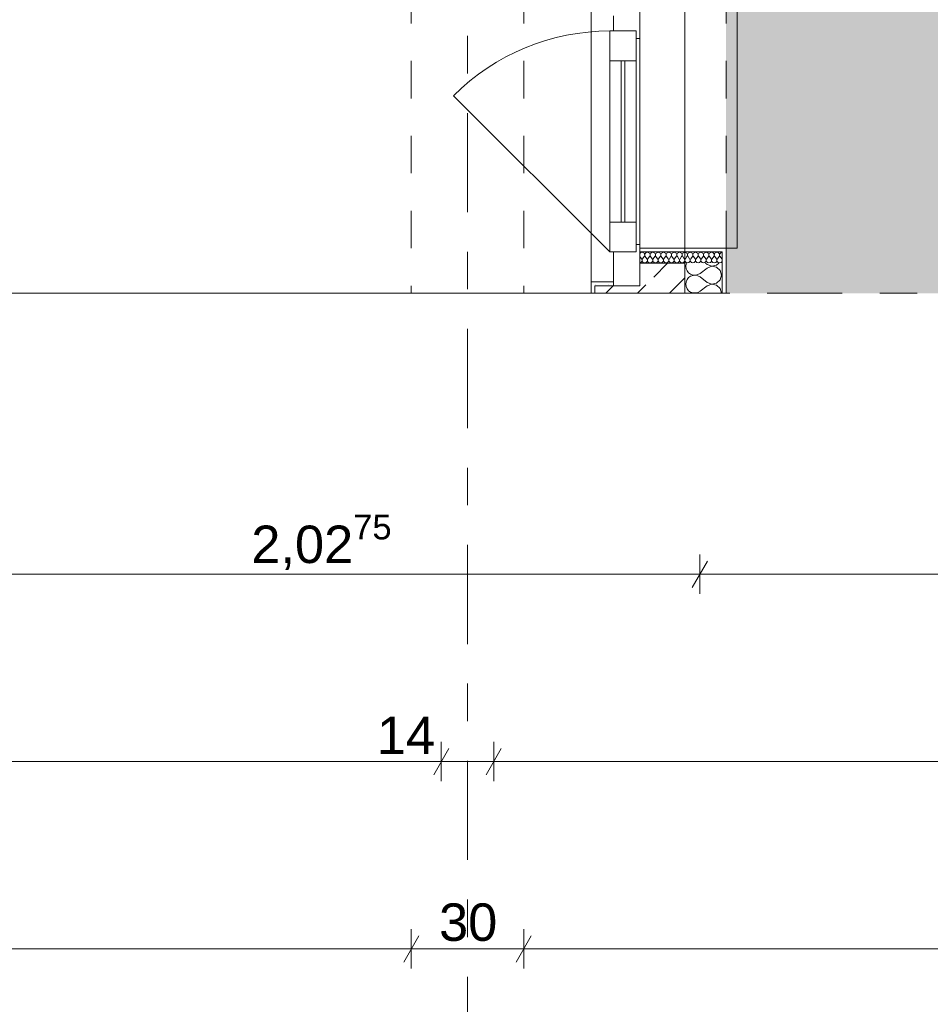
# Model space of a CAD drawing. Header units: metres. Extents: x -4 to 100, y -11 to 17.
# Tile 578 of 656: x 53.33 to 55.76, y -5.21 to -2.58. Entities that reach past the tile are written whole.
import ezdxf

# ---------------------------------------------------------------- set-up
doc = ezdxf.new("R2010")
doc.units = ezdxf.units.M
doc.header["$MEASUREMENT"] = 0
for name, pattern in [('+Baulinie', [0.37, 0.2, -0.05, 0.01, -0.05, 0.01, -0.05]), ('Strichlinie doppelt', [0.546806, 0.264583, -0.105833, 0.070556, -0.105833]), ('Strichlinie eng', [0.115, 0.075, -0.04]), ('Untersicht', [0.1, 0.075, -0.025])]:
    doc.linetypes.add(name, pattern=pattern)
for name, color, linetype in [('152 - Bemaßung_ Beschriftung.Ausbau', 7, 'Continuous'), ('301 - Elemente.Linie', 7, 'Continuous'), ('302 - Elemente.Schraffur', 7, 'Continuous'), ('451 - Universal.Achsen Raster', 7, 'Continuous'), ('603 - Struktur.Bodenplatte_ Decke Roh', 7, 'Continuous'), ('605 - Struktur.Wand Innen', 7, 'Continuous')]:
    doc.layers.add(name, color=color, linetype=linetype)
doc.styles.add('ERSTELLTER_STIL_2', font='txt')
doc.dimstyles.new('ERSTELLTER_STIL__5', dxfattribs={"dimtxt": 0.1, "dimasz": 0.0532, "dimexe": 0.18, "dimexo": 0.0625, "dimgap": 0, "dimtad": 1, "dimtih": 1, "dimtoh": 1, "dimzin": 0, "dimdsep": 46, "dimtxsty": 'ERSTELLTER_STIL_2', "dimblk": 'ARROWHEAD_2', "dimblk1": 'ARROWHEAD_2', "dimblk2": 'ARROWHEAD_2', "dimcen": 0.09, "dimse1": 1, "dimse2": 1, "dimclrd": 7, "dimclre": 7, "dimclrt": 7, "dimazin": 0, "dimtfac": 1, "dimtdec": 4, "dimtmove": 0, "dimatfit": 3, "dimfxl": 1, "dimtolj": 1, "dimtzin": 0, "dimarcsym": 0})
doc.dimstyles.new('ERSTELLTER_STIL__6', dxfattribs={"dimtxt": 0.1, "dimasz": 0.0532, "dimexe": 0.18, "dimexo": 0.0625, "dimgap": 0, "dimtad": 1, "dimtih": 1, "dimtoh": 1, "dimzin": 0, "dimdsep": 46, "dimtxsty": 'ERSTELLTER_STIL_2', "dimblk": 'ARROWHEAD_2', "dimblk1": 'ARROWHEAD_2', "dimblk2": 'ARROWHEAD_2', "dimcen": 0.09, "dimse1": 1, "dimse2": 1, "dimclrd": 7, "dimclre": 7, "dimclrt": 7, "dimazin": 0, "dimtfac": 1, "dimtdec": 4, "dimtmove": 2, "dimatfit": 3, "dimfxl": 1, "dimtolj": 1, "dimtzin": 0, "dimarcsym": 0})
pattern_1 = [(0, (0, 0), (0, 0.08660254), [0, -0.05]), (0, (0.025, 0.0433), (0, 0.08660254), [0, -0.05])]
pattern_2 = [(45, (0, 0), (-0.01767767, 0.01767767), [0, -0.025])]

# ---------------------------------------------------------------- blocks, each defined once
blk = doc.blocks.new('*X45')
at = {"layer": '605 - Struktur.Wand Innen', "color": 7, "linetype": 'Continuous', "lineweight": 5}
for p, q in [((55.1133, -3.2316), (55.1124, -3.2381)), ((55.114, -3.23), (55.1133, -3.2316)), ((55.1695, -3.2333), (55.1651, -3.23)), ((55.1944, -3.2356), (55.2006, -3.23)), ((55.1124, -3.2381), (55.1133, -3.2446)), ((55.1133, -3.2446), (55.1159, -3.2506)), ((55.1159, -3.2506), (55.1201, -3.2557)), ((55.1201, -3.2557), (55.1255, -3.2594)), ((55.1447, -3.2603), (55.1505, -3.2571)), ((55.1695, -3.2429), (55.1505, -3.2571)), ((55.1695, -3.2333), (55.1817, -3.238)), ((55.1817, -3.2382), (55.1695, -3.2429)), ((55.1817, -3.238), (55.1944, -3.2356)), ((55.1944, -3.2406), (55.1817, -3.2382)), ((55.2041, -3.2494), (55.1944, -3.2406)), ((55.2076, -3.2619), (55.2041, -3.2494)), ((55.1133, -3.2792), (55.1124, -3.2857)), ((55.1159, -3.2732), (55.1133, -3.2792)), ((55.1201, -3.2681), (55.1159, -3.2732)), ((55.1255, -3.2644), (55.1201, -3.2681)), ((55.1255, -3.2594), (55.1318, -3.2615)), ((55.1318, -3.2623), (55.1255, -3.2644)), ((55.1318, -3.2615), (55.1383, -3.2618)), ((55.1383, -3.262), (55.1318, -3.2623)), ((55.1383, -3.2618), (55.1447, -3.2603)), ((55.1447, -3.2635), (55.1383, -3.262)), ((55.1505, -3.2667), (55.1447, -3.2635)), ((55.1695, -3.281), (55.1505, -3.2667)), ((55.1695, -3.281), (55.1817, -3.2856)), ((55.1817, -3.2856), (55.1944, -3.2832)), ((55.1944, -3.2832), (55.2041, -3.2744)), ((55.2041, -3.2744), (55.2076, -3.2619)), ((55.1124, -3.2857), (55.1133, -3.2922)), ((55.1133, -3.2922), (55.1159, -3.2982)), ((55.1159, -3.2982), (55.1201, -3.3033)), ((55.1201, -3.3033), (55.1255, -3.307)), ((55.1255, -3.307), (55.1318, -3.3091)), ((55.1318, -3.3099), (55.1316, -3.31)), ((55.1318, -3.3091), (55.1383, -3.3094)), ((55.1383, -3.3096), (55.1318, -3.3099)), ((55.1383, -3.3094), (55.1447, -3.3079)), ((55.14, -3.31), (55.1383, -3.3096)), ((55.1447, -3.3079), (55.1505, -3.3048)), ((55.1695, -3.2905), (55.1505, -3.3048)), ((55.1817, -3.2858), (55.1695, -3.2905)), ((55.1944, -3.2882), (55.1817, -3.2858)), ((55.2041, -3.297), (55.1944, -3.2882)), ((55.2076, -3.3095), (55.2041, -3.297)), ((55.2075, -3.31), (55.2076, -3.3095))]:
    blk.add_line(p, q, dxfattribs=at)
blk = doc.blocks.new('*X46')
at = {"layer": '605 - Struktur.Wand Innen', "color": 7, "linetype": 'Continuous', "lineweight": 5}
for p, q in [((54.9904, -3.203), (54.99, -3.2037)), ((54.9919, -3.2018), (54.9904, -3.203)), ((54.9938, -3.201), (54.9919, -3.2018)), ((54.9957, -3.2007), (54.9938, -3.201)), ((54.9977, -3.201), (54.9957, -3.2007)), ((54.9995, -3.2018), (54.9977, -3.201)), ((55.001, -3.203), (54.9995, -3.2018)), ((55.0021, -3.2047), (55.001, -3.203)), ((55.0027, -3.2065), (55.0021, -3.2047)), ((55.0036, -3.2047), (55.003, -3.2065)), ((55.0047, -3.203), (55.0036, -3.2047)), ((55.0062, -3.2018), (55.0047, -3.203)), ((55.008, -3.201), (55.0062, -3.2018)), ((55.01, -3.2007), (55.008, -3.201)), ((55.0119, -3.201), (55.01, -3.2007)), ((55.0137, -3.2018), (55.0119, -3.201)), ((55.0153, -3.203), (55.0137, -3.2018)), ((55.0164, -3.2047), (55.0153, -3.203)), ((55.017, -3.2065), (55.0164, -3.2047)), ((55.0179, -3.2047), (55.0173, -3.2065)), ((55.019, -3.203), (55.0179, -3.2047)), ((55.0205, -3.2018), (55.019, -3.203)), ((55.0223, -3.201), (55.0205, -3.2018)), ((55.0243, -3.2007), (55.0223, -3.201)), ((55.0262, -3.201), (55.0243, -3.2007)), ((55.028, -3.2018), (55.0262, -3.201)), ((55.0295, -3.203), (55.028, -3.2018)), ((55.0307, -3.2047), (55.0295, -3.203)), ((55.0313, -3.2065), (55.0307, -3.2047)), ((55.0322, -3.2047), (55.0315, -3.2065)), ((55.0333, -3.203), (55.0322, -3.2047)), ((55.0348, -3.2018), (55.0333, -3.203)), ((55.0366, -3.201), (55.0348, -3.2018)), ((55.0386, -3.2007), (55.0366, -3.201)), ((55.0405, -3.201), (55.0386, -3.2007)), ((55.0423, -3.2018), (55.0405, -3.201)), ((55.0438, -3.203), (55.0423, -3.2018)), ((55.0449, -3.2047), (55.0438, -3.203)), ((55.0456, -3.2065), (55.0449, -3.2047)), ((55.0465, -3.2047), (55.0458, -3.2065)), ((55.0476, -3.203), (55.0465, -3.2047)), ((55.0491, -3.2018), (55.0476, -3.203)), ((55.0509, -3.201), (55.0491, -3.2018)), ((55.0528, -3.2007), (55.0509, -3.201)), ((55.0548, -3.201), (55.0528, -3.2007)), ((55.0566, -3.2018), (55.0548, -3.201)), ((55.0581, -3.203), (55.0566, -3.2018)), ((55.0592, -3.2047), (55.0581, -3.203)), ((55.0599, -3.2065), (55.0592, -3.2047)), ((55.0607, -3.2047), (55.0601, -3.2065)), ((55.0619, -3.203), (55.0607, -3.2047)), ((55.0634, -3.2018), (55.0619, -3.203)), ((55.0652, -3.201), (55.0634, -3.2018)), ((55.0671, -3.2007), (55.0652, -3.201)), ((55.0691, -3.201), (55.0671, -3.2007)), ((55.0709, -3.2018), (55.0691, -3.201)), ((55.0724, -3.203), (55.0709, -3.2018)), ((55.0735, -3.2047), (55.0724, -3.203)), ((55.0742, -3.2065), (55.0735, -3.2047)), ((55.075, -3.2047), (55.0744, -3.2065)), ((55.0761, -3.203), (55.075, -3.2047)), ((55.0777, -3.2018), (55.0761, -3.203)), ((55.0795, -3.201), (55.0777, -3.2018)), ((55.0814, -3.2007), (55.0795, -3.201)), ((55.0834, -3.201), (55.0814, -3.2007)), ((55.0852, -3.2018), (55.0834, -3.201)), ((55.0867, -3.203), (55.0852, -3.2018)), ((55.0878, -3.2047), (55.0867, -3.203)), ((55.0884, -3.2065), (55.0878, -3.2047)), ((55.0893, -3.2047), (55.0887, -3.2065)), ((55.0904, -3.203), (55.0893, -3.2047)), ((55.0919, -3.2018), (55.0904, -3.203)), ((55.0938, -3.201), (55.0919, -3.2018)), ((55.0957, -3.2007), (55.0938, -3.201)), ((55.0977, -3.201), (55.0957, -3.2007)), ((55.0995, -3.2018), (55.0977, -3.201)), ((55.101, -3.203), (55.0995, -3.2018)), ((55.1021, -3.2047), (55.101, -3.203)), ((55.1027, -3.2065), (55.1021, -3.2047)), ((55.1036, -3.2047), (55.103, -3.2065)), ((55.1047, -3.203), (55.1036, -3.2047)), ((55.1062, -3.2018), (55.1047, -3.203)), ((55.108, -3.201), (55.1062, -3.2018)), ((55.11, -3.2007), (55.108, -3.201)), ((55.1119, -3.201), (55.11, -3.2007)), ((55.1137, -3.2018), (55.1119, -3.201)), ((55.1153, -3.203), (55.1137, -3.2018)), ((55.1164, -3.2047), (55.1153, -3.203)), ((55.117, -3.2065), (55.1164, -3.2047)), ((55.1179, -3.2047), (55.1173, -3.2065)), ((55.119, -3.203), (55.1179, -3.2047)), ((55.1205, -3.2018), (55.119, -3.203)), ((55.1223, -3.201), (55.1205, -3.2018)), ((55.1243, -3.2007), (55.1223, -3.201)), ((55.1262, -3.201), (55.1243, -3.2007)), ((55.128, -3.2018), (55.1262, -3.201)), ((55.1295, -3.203), (55.128, -3.2018)), ((55.1307, -3.2047), (55.1295, -3.203)), ((55.1313, -3.2065), (55.1307, -3.2047)), ((55.1322, -3.2047), (55.1315, -3.2065)), ((55.1333, -3.203), (55.1322, -3.2047)), ((55.1348, -3.2018), (55.1333, -3.203)), ((55.1366, -3.201), (55.1348, -3.2018)), ((55.1386, -3.2007), (55.1366, -3.201)), ((55.1405, -3.201), (55.1386, -3.2007)), ((55.1423, -3.2018), (55.1405, -3.201)), ((55.1438, -3.203), (55.1423, -3.2018)), ((55.1449, -3.2047), (55.1438, -3.203)), ((55.1456, -3.2065), (55.1449, -3.2047)), ((55.1465, -3.2047), (55.1458, -3.2065)), ((55.1476, -3.203), (55.1465, -3.2047)), ((55.1491, -3.2018), (55.1476, -3.203)), ((55.1509, -3.201), (55.1491, -3.2018)), ((55.1528, -3.2007), (55.1509, -3.201)), ((55.1548, -3.201), (55.1528, -3.2007)), ((55.1566, -3.2018), (55.1548, -3.201)), ((55.1581, -3.203), (55.1566, -3.2018)), ((55.1592, -3.2047), (55.1581, -3.203)), ((55.1599, -3.2065), (55.1592, -3.2047)), ((55.1607, -3.2047), (55.1601, -3.2065)), ((55.1619, -3.203), (55.1607, -3.2047)), ((55.1634, -3.2018), (55.1619, -3.203)), ((55.1652, -3.201), (55.1634, -3.2018)), ((55.1671, -3.2007), (55.1652, -3.201)), ((55.1691, -3.201), (55.1671, -3.2007)), ((55.1709, -3.2018), (55.1691, -3.201)), ((55.1724, -3.203), (55.1709, -3.2018)), ((55.1735, -3.2047), (55.1724, -3.203)), ((55.1742, -3.2065), (55.1735, -3.2047)), ((55.175, -3.2047), (55.1744, -3.2065)), ((55.1761, -3.203), (55.175, -3.2047)), ((55.1777, -3.2018), (55.1761, -3.203)), ((55.1795, -3.201), (55.1777, -3.2018)), ((55.1814, -3.2007), (55.1795, -3.201)), ((55.1834, -3.201), (55.1814, -3.2007)), ((55.1852, -3.2018), (55.1834, -3.201)), ((55.1867, -3.203), (55.1852, -3.2018)), ((55.1878, -3.2047), (55.1867, -3.203)), ((55.1884, -3.2065), (55.1878, -3.2047)), ((55.1893, -3.2047), (55.1887, -3.2065)), ((55.1904, -3.203), (55.1893, -3.2047)), ((55.1919, -3.2018), (55.1904, -3.203)), ((55.1938, -3.201), (55.1919, -3.2018)), ((55.1957, -3.2007), (55.1938, -3.201)), ((55.1977, -3.201), (55.1957, -3.2007)), ((55.1995, -3.2018), (55.1977, -3.201)), ((55.201, -3.203), (55.1995, -3.2018)), ((55.2021, -3.2047), (55.201, -3.203)), ((55.2027, -3.2065), (55.2021, -3.2047)), ((55.2036, -3.2047), (55.203, -3.2065)), ((55.2047, -3.203), (55.2036, -3.2047)), ((55.2062, -3.2018), (55.2047, -3.203)), ((55.208, -3.201), (55.2062, -3.2018)), ((55.21, -3.2007), (55.208, -3.201)), ((54.9943, -3.2179), (54.99, -3.2121)), ((54.99, -3.2289), (54.9923, -3.2282)), ((54.9923, -3.2282), (54.9949, -3.2253)), ((54.9957, -3.2215), (54.9943, -3.2179)), ((54.9949, -3.2253), (54.9957, -3.2215)), ((54.9971, -3.2179), (54.9957, -3.2215)), ((54.9957, -3.2215), (54.9965, -3.2253)), ((54.9965, -3.2253), (54.9991, -3.2282)), ((54.9971, -3.2179), (55.0014, -3.2121)), ((54.9991, -3.2282), (55.0028, -3.2293)), ((55.0014, -3.2121), (55.0024, -3.2104)), ((55.0024, -3.2104), (55.0028, -3.2085)), ((55.0028, -3.2085), (55.0027, -3.2065)), ((55.0028, -3.2293), (55.0066, -3.2282)), ((55.003, -3.2065), (55.0029, -3.2085)), ((55.0029, -3.2085), (55.0033, -3.2104)), ((55.0033, -3.2104), (55.0043, -3.2121)), ((55.0086, -3.2179), (55.0043, -3.2121)), ((55.0066, -3.2282), (55.0092, -3.2253)), ((55.01, -3.2215), (55.0086, -3.2179)), ((55.0092, -3.2253), (55.01, -3.2215)), ((55.0114, -3.2179), (55.01, -3.2215)), ((55.01, -3.2215), (55.0107, -3.2253)), ((55.0107, -3.2253), (55.0134, -3.2282)), ((55.0114, -3.2179), (55.0157, -3.2121)), ((55.0134, -3.2282), (55.0171, -3.2293)), ((55.0157, -3.2121), (55.0167, -3.2104)), ((55.0167, -3.2104), (55.0171, -3.2085)), ((55.0171, -3.2085), (55.017, -3.2065)), ((55.0171, -3.2293), (55.0209, -3.2282)), ((55.0173, -3.2065), (55.0172, -3.2085)), ((55.0172, -3.2085), (55.0176, -3.2104)), ((55.0176, -3.2104), (55.0186, -3.2121)), ((55.0228, -3.2179), (55.0186, -3.2121)), ((55.0209, -3.2282), (55.0235, -3.2253)), ((55.0242, -3.2215), (55.0228, -3.2179)), ((55.0235, -3.2253), (55.0242, -3.2215)), ((55.0257, -3.2179), (55.0243, -3.2215)), ((55.0243, -3.2215), (55.025, -3.2253)), ((55.025, -3.2253), (55.0277, -3.2282)), ((55.0257, -3.2179), (55.03, -3.2121)), ((55.0277, -3.2282), (55.0314, -3.2293)), ((55.03, -3.2121), (55.0309, -3.2104)), ((55.0309, -3.2104), (55.0314, -3.2085)), ((55.0314, -3.2085), (55.0313, -3.2065)), ((55.0315, -3.2065), (55.0314, -3.2085)), ((55.0314, -3.2085), (55.0319, -3.2104)), ((55.0314, -3.2293), (55.0352, -3.2282)), ((55.0319, -3.2104), (55.0328, -3.2121)), ((55.0371, -3.2179), (55.0328, -3.2121)), ((55.0352, -3.2282), (55.0378, -3.2253)), ((55.0385, -3.2215), (55.0371, -3.2179)), ((55.0378, -3.2253), (55.0385, -3.2215)), ((55.04, -3.2179), (55.0386, -3.2215)), ((55.0386, -3.2215), (55.0393, -3.2253)), ((55.0393, -3.2253), (55.0419, -3.2282)), ((55.04, -3.2179), (55.0443, -3.2121)), ((55.0419, -3.2282), (55.0457, -3.2293)), ((55.0443, -3.2121), (55.0452, -3.2104)), ((55.0452, -3.2104), (55.0457, -3.2085)), ((55.0457, -3.2085), (55.0456, -3.2065)), ((55.0458, -3.2065), (55.0457, -3.2085)), ((55.0457, -3.2085), (55.0462, -3.2104)), ((55.0457, -3.2293), (55.0495, -3.2282)), ((55.0462, -3.2104), (55.0471, -3.2121)), ((55.0514, -3.2179), (55.0471, -3.2121)), ((55.0495, -3.2282), (55.0521, -3.2253)), ((55.0528, -3.2215), (55.0514, -3.2179)), ((55.0521, -3.2253), (55.0528, -3.2215)), ((55.0543, -3.2179), (55.0529, -3.2215)), ((55.0529, -3.2215), (55.0536, -3.2253)), ((55.0536, -3.2253), (55.0562, -3.2282)), ((55.0543, -3.2179), (55.0586, -3.2121)), ((55.0562, -3.2282), (55.06, -3.2293)), ((55.0586, -3.2121), (55.0595, -3.2104)), ((55.0595, -3.2104), (55.06, -3.2085)), ((55.06, -3.2085), (55.0599, -3.2065)), ((55.0601, -3.2065), (55.06, -3.2085)), ((55.06, -3.2085), (55.0605, -3.2104)), ((55.06, -3.2293), (55.0637, -3.2282)), ((55.0605, -3.2104), (55.0614, -3.2121)), ((55.0657, -3.2179), (55.0614, -3.2121)), ((55.0637, -3.2282), (55.0664, -3.2253)), ((55.0671, -3.2215), (55.0657, -3.2179)), ((55.0664, -3.2253), (55.0671, -3.2215)), ((55.0686, -3.2179), (55.0672, -3.2215)), ((55.0672, -3.2215), (55.0679, -3.2253)), ((55.0679, -3.2253), (55.0705, -3.2282)), ((55.0686, -3.2179), (55.0728, -3.2121)), ((55.0705, -3.2282), (55.0743, -3.2293)), ((55.0728, -3.2121), (55.0738, -3.2104)), ((55.0738, -3.2104), (55.0742, -3.2085)), ((55.0742, -3.2085), (55.0742, -3.2065)), ((55.0744, -3.2065), (55.0743, -3.2085)), ((55.0743, -3.2085), (55.0747, -3.2104)), ((55.0743, -3.2293), (55.078, -3.2282)), ((55.0747, -3.2104), (55.0757, -3.2121)), ((55.08, -3.2179), (55.0757, -3.2121)), ((55.078, -3.2282), (55.0807, -3.2253)), ((55.0814, -3.2215), (55.08, -3.2179)), ((55.0807, -3.2253), (55.0814, -3.2215)), ((55.0828, -3.2179), (55.0814, -3.2215)), ((55.0814, -3.2215), (55.0822, -3.2253)), ((55.0822, -3.2253), (55.0848, -3.2282)), ((55.0828, -3.2179), (55.0871, -3.2121)), ((55.0848, -3.2282), (55.0886, -3.2293)), ((55.0871, -3.2121), (55.0881, -3.2104)), ((55.0881, -3.2104), (55.0885, -3.2085)), ((55.0885, -3.2085), (55.0884, -3.2065)), ((55.0887, -3.2065), (55.0886, -3.2085)), ((55.0886, -3.2085), (55.089, -3.2104)), ((55.0886, -3.2293), (55.0923, -3.2282)), ((55.089, -3.2104), (55.09, -3.2121)), ((55.0943, -3.2179), (55.09, -3.2121)), ((55.0923, -3.2282), (55.0949, -3.2253)), ((55.0957, -3.2215), (55.0943, -3.2179)), ((55.0949, -3.2253), (55.0957, -3.2215)), ((55.0971, -3.2179), (55.0957, -3.2215)), ((55.0957, -3.2215), (55.0965, -3.2253)), ((55.0965, -3.2253), (55.0991, -3.2282)), ((55.0971, -3.2179), (55.1014, -3.2121)), ((55.0991, -3.2282), (55.1028, -3.2293)), ((55.1014, -3.2121), (55.1024, -3.2104)), ((55.1024, -3.2104), (55.1028, -3.2085)), ((55.1028, -3.2085), (55.1027, -3.2065)), ((55.1028, -3.2293), (55.1066, -3.2282)), ((55.103, -3.2065), (55.1029, -3.2085)), ((55.1029, -3.2085), (55.1033, -3.2104)), ((55.1033, -3.2104), (55.1043, -3.2121)), ((55.1086, -3.2179), (55.1043, -3.2121)), ((55.1066, -3.2282), (55.1092, -3.2253)), ((55.11, -3.2215), (55.1086, -3.2179)), ((55.1092, -3.2253), (55.11, -3.2215)), ((55.1114, -3.2179), (55.11, -3.2215)), ((55.11, -3.2215), (55.1107, -3.2253)), ((55.1107, -3.2253), (55.1134, -3.2282)), ((55.1114, -3.2179), (55.1157, -3.2121)), ((55.1134, -3.2282), (55.1171, -3.2293)), ((55.1157, -3.2121), (55.1167, -3.2104)), ((55.1167, -3.2104), (55.1171, -3.2085)), ((55.1171, -3.2085), (55.117, -3.2065)), ((55.1171, -3.2293), (55.1209, -3.2282)), ((55.1173, -3.2065), (55.1172, -3.2085)), ((55.1172, -3.2085), (55.1176, -3.2104)), ((55.1176, -3.2104), (55.1186, -3.2121)), ((55.1228, -3.2179), (55.1186, -3.2121)), ((55.1209, -3.2282), (55.1235, -3.2253)), ((55.1242, -3.2215), (55.1228, -3.2179)), ((55.1235, -3.2253), (55.1242, -3.2215)), ((55.1257, -3.2179), (55.1243, -3.2215)), ((55.1243, -3.2215), (55.125, -3.2253)), ((55.125, -3.2253), (55.1277, -3.2282)), ((55.1257, -3.2179), (55.13, -3.2121)), ((55.1277, -3.2282), (55.1314, -3.2293)), ((55.13, -3.2121), (55.1309, -3.2104)), ((55.1309, -3.2104), (55.1314, -3.2085)), ((55.1314, -3.2085), (55.1313, -3.2065)), ((55.1315, -3.2065), (55.1314, -3.2085)), ((55.1314, -3.2085), (55.1319, -3.2104)), ((55.1314, -3.2293), (55.1352, -3.2282)), ((55.1319, -3.2104), (55.1328, -3.2121)), ((55.1371, -3.2179), (55.1328, -3.2121)), ((55.1352, -3.2282), (55.1378, -3.2253)), ((55.1385, -3.2215), (55.1371, -3.2179)), ((55.1378, -3.2253), (55.1385, -3.2215)), ((55.14, -3.2179), (55.1386, -3.2215)), ((55.1386, -3.2215), (55.1393, -3.2253)), ((55.1393, -3.2253), (55.1419, -3.2282)), ((55.14, -3.2179), (55.1443, -3.2121)), ((55.1419, -3.2282), (55.1457, -3.2293)), ((55.1443, -3.2121), (55.1452, -3.2104)), ((55.1452, -3.2104), (55.1457, -3.2085)), ((55.1457, -3.2085), (55.1456, -3.2065)), ((55.1458, -3.2065), (55.1457, -3.2085)), ((55.1457, -3.2085), (55.1462, -3.2104)), ((55.1457, -3.2293), (55.1495, -3.2282)), ((55.1462, -3.2104), (55.1471, -3.2121)), ((55.1514, -3.2179), (55.1471, -3.2121)), ((55.1495, -3.2282), (55.1521, -3.2253)), ((55.1528, -3.2215), (55.1514, -3.2179)), ((55.1521, -3.2253), (55.1528, -3.2215)), ((55.1543, -3.2179), (55.1529, -3.2215)), ((55.1529, -3.2215), (55.1536, -3.2253)), ((55.1536, -3.2253), (55.1562, -3.2282)), ((55.1543, -3.2179), (55.1586, -3.2121)), ((55.1562, -3.2282), (55.16, -3.2293)), ((55.1586, -3.2121), (55.1595, -3.2104)), ((55.1595, -3.2104), (55.16, -3.2085)), ((55.16, -3.2085), (55.1599, -3.2065)), ((55.1601, -3.2065), (55.16, -3.2085)), ((55.16, -3.2085), (55.1605, -3.2104)), ((55.16, -3.2293), (55.1637, -3.2282)), ((55.1605, -3.2104), (55.1614, -3.2121)), ((55.1657, -3.2179), (55.1614, -3.2121)), ((55.1637, -3.2282), (55.1664, -3.2253)), ((55.1671, -3.2215), (55.1657, -3.2179)), ((55.1664, -3.2253), (55.1671, -3.2215)), ((55.1686, -3.2179), (55.1672, -3.2215)), ((55.1672, -3.2215), (55.1679, -3.2253)), ((55.1679, -3.2253), (55.1705, -3.2282)), ((55.1686, -3.2179), (55.1728, -3.2121)), ((55.1705, -3.2282), (55.1743, -3.2293)), ((55.1728, -3.2121), (55.1738, -3.2104)), ((55.1738, -3.2104), (55.1742, -3.2085)), ((55.1742, -3.2085), (55.1742, -3.2065)), ((55.1744, -3.2065), (55.1743, -3.2085)), ((55.1743, -3.2085), (55.1747, -3.2104)), ((55.1743, -3.2293), (55.178, -3.2282)), ((55.1747, -3.2104), (55.1757, -3.2121)), ((55.18, -3.2179), (55.1757, -3.2121)), ((55.178, -3.2282), (55.1807, -3.2253)), ((55.1814, -3.2215), (55.18, -3.2179)), ((55.1807, -3.2253), (55.1814, -3.2215)), ((55.1828, -3.2179), (55.1814, -3.2215)), ((55.1814, -3.2215), (55.1822, -3.2253)), ((55.1822, -3.2253), (55.1848, -3.2282)), ((55.1828, -3.2179), (55.1871, -3.2121)), ((55.1848, -3.2282), (55.1886, -3.2293)), ((55.1871, -3.2121), (55.1881, -3.2104)), ((55.1881, -3.2104), (55.1885, -3.2085)), ((55.1885, -3.2085), (55.1884, -3.2065)), ((55.1887, -3.2065), (55.1886, -3.2085)), ((55.1886, -3.2085), (55.189, -3.2104)), ((55.1886, -3.2293), (55.1923, -3.2282)), ((55.189, -3.2104), (55.19, -3.2121)), ((55.1943, -3.2179), (55.19, -3.2121)), ((55.1923, -3.2282), (55.1949, -3.2253)), ((55.1957, -3.2215), (55.1943, -3.2179)), ((55.1949, -3.2253), (55.1957, -3.2215)), ((55.1971, -3.2179), (55.1957, -3.2215)), ((55.1957, -3.2215), (55.1965, -3.2253)), ((55.1965, -3.2253), (55.1991, -3.2282)), ((55.1971, -3.2179), (55.2014, -3.2121)), ((55.1991, -3.2282), (55.2028, -3.2293)), ((55.2014, -3.2121), (55.2024, -3.2104)), ((55.2024, -3.2104), (55.2028, -3.2085)), ((55.2028, -3.2085), (55.2027, -3.2065)), ((55.2028, -3.2293), (55.2066, -3.2282)), ((55.203, -3.2065), (55.2029, -3.2085)), ((55.2029, -3.2085), (55.2033, -3.2104)), ((55.2033, -3.2104), (55.2043, -3.2121)), ((55.2086, -3.2179), (55.2043, -3.2121)), ((55.2066, -3.2282), (55.2092, -3.2253)), ((55.21, -3.2215), (55.2086, -3.2179)), ((55.2092, -3.2253), (55.21, -3.2215))]:
    blk.add_line(p, q, dxfattribs=at)
blk = doc.blocks.new('*D468')
at = {"layer": '152 - Bemaßung_ Beschriftung.Ausbau', "color": 7, "linetype": 'Continuous', "lineweight": 5}
for p, q in [((53.1225, -4.1125), (53.1225, -4.0075)), ((43.7602, -4.025), (43.7198, -4.095)), ((53.1427, -4.025), (53.1023, -4.095)), ((43.74, -4.06), (53.1225, -4.06)), ((53.1225, -4.06), (55.15, -4.06))]:
    blk.add_line(p, q, dxfattribs=at)
at = {"layer": '152 - Bemaßung_ Beschriftung.Ausbau', "color": 7, "lineweight": 5, "insert": (48.2481, -4.0594), "char_height": 0.1, "attachment_point": 7, "style": 'ERSTELLTER_STIL_2'}
blk.add_mtext('\\A1;{\\pql;\\fArial|b0|i0|c0|p38;9,38\\fArial|b0|i0|c0|p38;\\A1{\\H.66x;\\S25^  ;}}', dxfattribs=at)
blk = doc.blocks.new('ARROWHEAD_2')
at = {"color": 0, "linetype": 'Continuous', "lineweight": 0}
for p, q in [((-0.378, -0.655), (0.378, 0.655)), ((0, 0), (-1, 0))]:
    blk.add_line(p, q, dxfattribs=at)
blk = doc.blocks.new('*D469')
at = {"layer": '152 - Bemaßung_ Beschriftung.Ausbau', "color": 7, "linetype": 'Continuous', "lineweight": 5}
for p, q in [((53.1427, -4.025), (53.1023, -4.095)), ((53.1225, -4.06), (55.15, -4.06))]:
    blk.add_line(p, q, dxfattribs=at)
blk = doc.blocks.new('*D470')
at = {"layer": '152 - Bemaßung_ Beschriftung.Ausbau', "color": 7, "linetype": 'Continuous', "lineweight": 5}
for p, q in [((55.15, -4.1125), (55.15, -4.0075)), ((53.1427, -4.025), (53.1023, -4.095)), ((55.1702, -4.025), (55.1298, -4.095)), ((53.1225, -4.06), (55.15, -4.06)), ((55.15, -4.06), (57.55, -4.06))]:
    blk.add_line(p, q, dxfattribs=at)
at = {"layer": '152 - Bemaßung_ Beschriftung.Ausbau', "color": 7, "lineweight": 5, "insert": (53.9531, -4.0594), "char_height": 0.1, "attachment_point": 7, "style": 'ERSTELLTER_STIL_2'}
blk.add_mtext('\\A1;{\\pql;\\fArial|b0|i0|c0|p38;2,02\\fArial|b0|i0|c0|p38;\\A1{\\H.66x;\\S75^  ;}}', dxfattribs=at)
blk = doc.blocks.new('*D471')
at = {"layer": '152 - Bemaßung_ Beschriftung.Ausbau', "color": 7, "linetype": 'Continuous', "lineweight": 5}
for p, q in [((57.55, -4.1125), (57.55, -4.0075)), ((55.1702, -4.025), (55.1298, -4.095)), ((57.5702, -4.025), (57.5298, -4.095)), ((55.15, -4.06), (57.55, -4.06)), ((57.55, -4.06), (58.73, -4.06))]:
    blk.add_line(p, q, dxfattribs=at)
at = {"layer": '152 - Bemaßung_ Beschriftung.Ausbau', "color": 7, "lineweight": 5, "char_height": 0.1, "attachment_point": 7, "style": 'ERSTELLTER_STIL_2'}
for s, insert in [('\\A1;{\\pql;\\fArial|b0|i0|c0|p38;2,40}', (56.217, -4.04)), ('\\A1;{\\pql;\\fArial|b0|i0|c0|p38;2,01}', (56.217, -4.18))]:
    blk.add_mtext(s, dxfattribs=dict(at, insert=insert))
blk = doc.blocks.new('*D509')
at = {"layer": '152 - Bemaßung_ Beschriftung.Ausbau', "color": 7, "linetype": 'Continuous', "lineweight": 5}
for p, q in [((51.89, -4.6125), (51.89, -4.5075)), ((51.7602, -4.525), (51.7198, -4.595)), ((51.9102, -4.525), (51.8698, -4.595)), ((51.74, -4.56), (51.89, -4.56)), ((51.89, -4.56), (54.46, -4.56))]:
    blk.add_line(p, q, dxfattribs=at)
blk = doc.blocks.new('*D510')
at = {"layer": '152 - Bemaßung_ Beschriftung.Ausbau', "color": 7, "linetype": 'Continuous', "lineweight": 5}
for p, q in [((54.46, -4.6125), (54.46, -4.5075)), ((51.9102, -4.525), (51.8698, -4.595)), ((54.4802, -4.525), (54.4398, -4.595)), ((51.89, -4.56), (54.46, -4.56)), ((54.46, -4.56), (54.6, -4.56))]:
    blk.add_line(p, q, dxfattribs=at)
at = {"layer": '152 - Bemaßung_ Beschriftung.Ausbau', "color": 7, "lineweight": 5, "char_height": 0.1, "attachment_point": 7, "style": 'ERSTELLTER_STIL_2'}
for s, insert in [('\\A1;{\\pql;\\fArial|b0|i0|c0|p38;2,57}', (52.9661, -4.54)), ('\\A1;{\\pql;\\fArial|b0|i0|c0|p38;14}', (54.288, -4.54))]:
    blk.add_mtext(s, dxfattribs=dict(at, insert=insert))
blk = doc.blocks.new('*D511')
at = {"layer": '152 - Bemaßung_ Beschriftung.Ausbau', "color": 7, "linetype": 'Continuous', "lineweight": 5}
for p, q in [((54.6, -4.6125), (54.6, -4.5075)), ((54.4802, -4.525), (54.4398, -4.595)), ((54.6202, -4.525), (54.5798, -4.595)), ((54.46, -4.56), (54.6, -4.56)), ((54.6, -4.56), (58.06, -4.56))]:
    blk.add_line(p, q, dxfattribs=at)
blk = doc.blocks.new('*D512')
at = {"layer": '152 - Bemaßung_ Beschriftung.Ausbau', "color": 7, "linetype": 'Continuous', "lineweight": 5}
for p, q in [((58.06, -4.6125), (58.06, -4.5075)), ((54.6202, -4.525), (54.5798, -4.595)), ((58.0802, -4.525), (58.0398, -4.595)), ((54.6, -4.56), (58.06, -4.56)), ((58.06, -4.56), (58.195, -4.56))]:
    blk.add_line(p, q, dxfattribs=at)
at = {"layer": '152 - Bemaßung_ Beschriftung.Ausbau', "color": 7, "lineweight": 5, "char_height": 0.1, "attachment_point": 7, "style": 'ERSTELLTER_STIL_2'}
for s, insert in [('\\A1;{\\pql;\\fArial|b0|i0|c0|p38;13\\fArial|b0|i0|c0|p38;\\A1{\\H.66x;\\S5^  ;}}', (57.8379, -4.5417)), ('\\A1;{\\pql;\\fArial|b0|i0|c0|p38;3,46}', (56.096, -4.54))]:
    blk.add_mtext(s, dxfattribs=dict(at, insert=insert))
blk = doc.blocks.new('*D551')
at = {"layer": '152 - Bemaßung_ Beschriftung.Ausbau', "color": 7, "linetype": 'Continuous', "lineweight": 5}
for p, q in [((51.96, -5.1125), (51.96, -5.0075)), ((51.8302, -5.025), (51.7898, -5.095)), ((51.9802, -5.025), (51.9398, -5.095)), ((51.81, -5.06), (51.96, -5.06)), ((51.96, -5.06), (54.38, -5.06))]:
    blk.add_line(p, q, dxfattribs=at)
blk = doc.blocks.new('*D552')
at = {"layer": '152 - Bemaßung_ Beschriftung.Ausbau', "color": 7, "linetype": 'Continuous', "lineweight": 5}
for p, q in [((54.38, -5.1125), (54.38, -5.0075)), ((51.9802, -5.025), (51.9398, -5.095)), ((54.4002, -5.025), (54.3598, -5.095)), ((51.96, -5.06), (54.38, -5.06)), ((54.38, -5.06), (54.68, -5.06))]:
    blk.add_line(p, q, dxfattribs=at)
at = {"layer": '152 - Bemaßung_ Beschriftung.Ausbau', "color": 7, "lineweight": 5, "insert": (53.037, -5.04), "char_height": 0.1, "attachment_point": 7, "style": 'ERSTELLTER_STIL_2'}
blk.add_mtext('\\A1;{\\pql;\\fArial|b0|i0|c0|p38;2,42}', dxfattribs=at)
blk = doc.blocks.new('*D553')
at = {"layer": '152 - Bemaßung_ Beschriftung.Ausbau', "color": 7, "linetype": 'Continuous', "lineweight": 5}
for p, q in [((54.68, -5.1125), (54.68, -5.0075)), ((54.4002, -5.025), (54.3598, -5.095)), ((54.7002, -5.025), (54.6598, -5.095)), ((54.38, -5.06), (54.68, -5.06)), ((54.68, -5.06), (57.98, -5.06))]:
    blk.add_line(p, q, dxfattribs=at)
at = {"layer": '152 - Bemaßung_ Beschriftung.Ausbau', "color": 7, "lineweight": 5, "insert": (54.4541, -5.04), "char_height": 0.1, "attachment_point": 7, "style": 'ERSTELLTER_STIL_2'}
blk.add_mtext('\\A1;{\\pql;\\fArial|b0|i0|c0|p38;30}', dxfattribs=at)
blk = doc.blocks.new('*D554')
at = {"layer": '152 - Bemaßung_ Beschriftung.Ausbau', "color": 7, "linetype": 'Continuous', "lineweight": 5}
for p, q in [((57.98, -5.1125), (57.98, -5.0075)), ((54.7002, -5.025), (54.6598, -5.095)), ((58.0002, -5.025), (57.9598, -5.095)), ((54.68, -5.06), (57.98, -5.06)), ((57.98, -5.06), (58.28, -5.06))]:
    blk.add_line(p, q, dxfattribs=at)
at = {"layer": '152 - Bemaßung_ Beschriftung.Ausbau', "color": 7, "lineweight": 5, "insert": (56.197, -5.04), "char_height": 0.1, "attachment_point": 7, "style": 'ERSTELLTER_STIL_2'}
blk.add_mtext('\\A1;{\\pql;\\fArial|b0|i0|c0|p38;3,30}', dxfattribs=at)
blk = doc.blocks.new('*D562')
at = {"layer": '152 - Bemaßung_ Beschriftung.Ausbau', "color": 7, "linetype": 'Continuous', "lineweight": 5}
for p, q in [((-0.165, -6.1125), (-0.165, -6.0075)), ((62.425, -6.1125), (62.425, -6.0075)), ((-0.1448, -6.025), (-0.1852, -6.095)), ((62.4048, -6.095), (62.4452, -6.025)), ((-0.1992, -6.06), (-0.165, -6.06)), ((-0.165, -6.06), (62.425, -6.06)), ((62.425, -6.06), (62.4593, -6.06))]:
    blk.add_line(p, q, dxfattribs=at)
at = {"layer": '152 - Bemaßung_ Beschriftung.Ausbau', "color": 7, "lineweight": 5, "insert": (30.959, -6.04), "char_height": 0.1, "attachment_point": 7, "style": 'ERSTELLTER_STIL_2'}
blk.add_mtext('\\A1;{\\pql;\\fArial|b0|i0|c0|p38;62,59}', dxfattribs=at)
blk = doc.blocks.new('*D751')
at = {"layer": '152 - Bemaßung_ Beschriftung.Ausbau', "color": 7, "linetype": 'Continuous', "lineweight": 5}
for p, q in [((52.285, -5.6125), (52.285, -5.5075)), ((52.1202, -5.525), (52.0798, -5.595)), ((52.3052, -5.525), (52.2648, -5.595)), ((52.1, -5.56), (52.285, -5.56)), ((52.285, -5.56), (54.87, -5.56))]:
    blk.add_line(p, q, dxfattribs=at)
blk = doc.blocks.new('*D752')
at = {"layer": '152 - Bemaßung_ Beschriftung.Ausbau', "color": 7, "linetype": 'Continuous', "lineweight": 5}
for p, q in [((54.87, -5.6125), (54.87, -5.5075)), ((52.3052, -5.525), (52.2648, -5.595)), ((54.8902, -5.525), (54.8498, -5.595)), ((52.285, -5.56), (54.87, -5.56)), ((54.87, -5.56), (55.11, -5.56))]:
    blk.add_line(p, q, dxfattribs=at)
at = {"layer": '152 - Bemaßung_ Beschriftung.Ausbau', "color": 7, "lineweight": 5, "insert": (53.4194, -5.5594), "char_height": 0.1, "attachment_point": 7, "style": 'ERSTELLTER_STIL_2'}
blk.add_mtext('\\A1;{\\pql;\\fArial|b0|i0|c0|p38;2,58\\fArial|b0|i0|c0|p38;\\A1{\\H.66x;\\S5^  ;}}', dxfattribs=at)
blk = doc.blocks.new('*D753')
at = {"layer": '152 - Bemaßung_ Beschriftung.Ausbau', "color": 7, "linetype": 'Continuous', "lineweight": 5}
for p, q in [((55.11, -5.6125), (55.11, -5.5075)), ((54.8902, -5.525), (54.8498, -5.595)), ((55.1302, -5.525), (55.0898, -5.595)), ((54.87, -5.56), (55.11, -5.56)), ((55.11, -5.56), (55.21, -5.56))]:
    blk.add_line(p, q, dxfattribs=at)
at = {"layer": '152 - Bemaßung_ Beschriftung.Ausbau', "color": 7, "lineweight": 5, "insert": (54.9141, -5.54), "char_height": 0.1, "attachment_point": 7, "style": 'ERSTELLTER_STIL_2'}
blk.add_mtext('\\A1;{\\pql;\\fArial|b0|i0|c0|p38;24}', dxfattribs=at)
blk = doc.blocks.new('*D754')
at = {"layer": '152 - Bemaßung_ Beschriftung.Ausbau', "color": 7, "linetype": 'Continuous', "lineweight": 5}
for p, q in [((55.21, -5.6125), (55.21, -5.5075)), ((55.1302, -5.525), (55.0898, -5.595)), ((55.2302, -5.525), (55.1898, -5.595)), ((55.11, -5.56), (55.21, -5.56)), ((55.21, -5.56), (62.425, -5.56))]:
    blk.add_line(p, q, dxfattribs=at)
blk = doc.blocks.new('*D755')
at = {"layer": '152 - Bemaßung_ Beschriftung.Ausbau', "color": 7, "linetype": 'Continuous', "lineweight": 5}
for p, q in [((62.425, -5.6125), (62.425, -5.5075)), ((55.2302, -5.525), (55.1898, -5.595)), ((62.4048, -5.595), (62.4452, -5.525)), ((55.21, -5.56), (62.425, -5.56)), ((62.425, -5.56), (62.4593, -5.56))]:
    blk.add_line(p, q, dxfattribs=at)
at = {"layer": '152 - Bemaßung_ Beschriftung.Ausbau', "color": 7, "lineweight": 5, "char_height": 0.1, "attachment_point": 7, "style": 'ERSTELLTER_STIL_2'}
for s, insert in [('\\A1;{\\pql;\\fArial|b0|i0|c0|p38;7,21\\fArial|b0|i0|c0|p38;\\A1{\\H.66x;\\S5^  ;}}', (58.7353, -5.5594)), ('\\A1;{\\pql;\\fArial|b0|i0|c0|p38;10}', (55.2302, -5.54))]:
    blk.add_mtext(s, dxfattribs=dict(at, insert=insert))

msp = doc.modelspace()

# ---------------------------------------------------------------- hatches: boundary and pattern name
at = {"layer": '302 - Elemente.Schraffur', "linetype": 'Continuous', "lineweight": 0, "true_color": 0x282828}
msp.add_hatch(color=250, dxfattribs=at).paths.add_polyline_path([(55.22, -3.31), (62.435, -3.31), (62.435, -0.155), (55.22, -0.155)])
at = {"layer": '605 - Struktur.Wand Innen', "linetype": 'Continuous', "lineweight": 0, "true_color": 0x000000}
h = msp.add_hatch(dxfattribs=at)
h.set_pattern_fill('Verputz_0001', color=18, style=0, pattern_type=2)
h.set_pattern_definition(pattern_1)
h.paths.add_polyline_path([(55.22, -3.2), (55.22, -3.19), (54.99, -3.19), (54.99, -3.2)])
h = msp.add_hatch(dxfattribs=at)
h.set_pattern_fill('Verputz_0001', color=18, style=0, pattern_type=2)
h.set_pattern_definition(pattern_1)
h.paths.add_polyline_path([(55.22, -3.2), (55.21, -3.2), (55.21, -3.31), (55.22, -3.31)])
h = msp.add_hatch(dxfattribs=at)
h.set_pattern_fill('Beton__Stahlbeton_0001', color=18, style=0, pattern_type=2)
h.set_pattern_definition([(45, (0, 0), (-0.08485281, 0.08485281), []), (45, (-0.04243, 0.04243), (-0.08485281, 0.08485281), [0.09, -0.03])])
h.paths.add_polyline_path([(54.92, -3.29), (54.87, -3.29), (54.87, -3.31), (55.11, -3.31), (55.11, -3.23), (54.99, -3.23), (54.99, -3.29)])
h = msp.add_hatch(dxfattribs=at)
h.set_pattern_fill('Gips_0001', color=18, style=0, pattern_type=2)
h.set_pattern_definition(pattern_2)
h.paths.add_polyline_path([(54.86, -3.29), (54.92, -3.29), (54.92, -3.28), (54.86, -3.28)])
h = msp.add_hatch(dxfattribs=at)
h.set_pattern_fill('Gips_0001', color=18, style=0, pattern_type=2)
h.set_pattern_definition(pattern_2)
h.paths.add_polyline_path([(54.86, -3.31), (54.87, -3.31), (54.87, -3.29), (54.86, -3.29)])

# ---------------------------------------------------------------- linework, layer by layer
at = {"layer": '301 - Elemente.Linie', "color": 7, "linetype": 'Untersicht', "lineweight": 13}
for p, q in [((54.38, -0.49), (54.38, -3.31)), ((54.68, -0.49), (54.68, -3.31))]:
    msp.add_line(p, q, dxfattribs=at)
at = {"layer": '301 - Elemente.Linie', "color": 7, "linetype": '+Baulinie', "lineweight": 9}
msp.add_line((42.73, -3.31), (63.565, -3.31), dxfattribs=at)
at = {"layer": '451 - Universal.Achsen Raster', "color": 160, "linetype": 'Strichlinie doppelt', "lineweight": 9, "true_color": 0x3232ff}
msp.add_line((54.53, -10.585), (54.53, 16.355), dxfattribs=at)
at = {"layer": '603 - Struktur.Bodenplatte_ Decke Roh', "color": 7, "linetype": 'Continuous', "lineweight": 18, "flags": 128}
msp.add_lwpolyline([(43.89, -3.31), (55.11, -3.31), (55.11, 0.005)], dxfattribs=at)
at = {"layer": '605 - Struktur.Wand Innen', "color": 7, "linetype": 'Continuous', "lineweight": 9}
for p, q in [((54.86, -3.28), (54.86, -0.9)), ((55.25, -3.19), (55.25, -0.99)), ((54.91, -3.2), (54.4928, -2.7828)), ((55.22, -3.19), (55.25, -3.19))]:
    msp.add_line(p, q, dxfattribs=at)
at = {"layer": '605 - Struktur.Wand Innen', "color": 7, "linetype": 'Strichlinie eng', "lineweight": 9}
for p, q in [((54.86, -3.28), (54.86, -0.9)), ((55.22, -3.19), (55.22, -0.99))]:
    msp.add_line(p, q, dxfattribs=at)
at = {"layer": '605 - Struktur.Wand Innen', "color": 7, "linetype": 'Continuous', "lineweight": 13}
for p, q in [((54.92, -2.59), (54.92, -2.57)), ((54.99, -2.55), (54.99, -2.59)), ((54.92, -2.61), (54.92, -2.59)), ((54.99, -2.59), (54.99, -2.63)), ((54.91, -2.69), (54.91, -2.61)), ((54.91, -2.61), (54.98, -2.61)), ((54.98, -2.61), (54.92, -2.61)), ((54.98, -2.63), (54.98, -2.61)), ((54.98, -2.61), (54.98, -2.69)), ((54.99, -2.63), (54.98, -2.63)), ((54.99, -2.63), (54.99, -3.18)), ((54.91, -3.12), (54.91, -2.69)), ((54.98, -2.69), (54.91, -2.69)), ((54.94, -3.12), (54.94, -2.69)), ((54.95, -2.69), (54.95, -3.12)), ((54.98, -2.69), (54.98, -3.12)), ((54.91, -3.2), (54.91, -3.12)), ((54.91, -3.12), (54.98, -3.12)), ((54.98, -3.12), (54.98, -3.2)), ((54.98, -3.2), (54.91, -3.2)), ((54.92, -3.29), (54.92, -3.2)), ((54.92, -3.2), (54.98, -3.2)), ((54.98, -3.2), (54.98, -3.18)), ((54.98, -3.18), (54.99, -3.18)), ((54.99, -3.18), (54.99, -3.29)), ((55.11, -3.19), (54.99, -3.19)), ((54.99, -3.2), (54.99, -3.19)), ((54.99, -3.2), (54.99, -3.19)), ((54.99, -3.2), (54.99, -3.19)), ((55.11, -3.19), (54.99, -3.19)), ((54.99, -3.23), (54.99, -3.2)), ((54.99, -3.2), (55.21, -3.2)), ((55.21, -3.2), (54.99, -3.2)), ((54.99, -3.23), (54.99, -3.2)), ((54.99, -3.23), (54.99, -3.2)), ((55.21, -3.19), (55.11, -3.19)), ((55.21, -3.19), (55.11, -3.19)), ((55.22, -3.19), (55.21, -3.19)), ((55.22, -3.19), (55.21, -3.19)), ((55.21, -3.23), (55.21, -3.2)), ((55.22, -3.2), (55.22, -3.19)), ((55.21, -3.31), (55.21, -3.23)), ((54.87, -3.28), (54.86, -3.28)), ((54.86, -3.29), (54.86, -3.28)), ((54.87, -3.28), (54.86, -3.28)), ((54.92, -3.28), (54.87, -3.28)), ((54.92, -3.28), (54.87, -3.28)), ((54.92, -3.29), (54.92, -3.28)), ((54.92, -3.29), (54.92, -3.28)), ((54.92, -3.29), (54.92, -3.28))]:
    msp.add_line(p, q, dxfattribs=at)
at = {"layer": '605 - Struktur.Wand Innen', "color": 7, "linetype": 'Continuous', "lineweight": 18}
for p, q in [((54.99, -3.29), (54.99, -3.23)), ((55.11, -3.23), (54.99, -3.23)), ((54.99, -3.29), (54.99, -3.23)), ((54.99, -3.29), (54.99, -3.23)), ((55.11, -3.31), (55.11, -3.23)), ((54.87, -3.29), (54.87, -3.31)), ((54.87, -3.29), (54.92, -3.29)), ((54.99, -3.29), (54.92, -3.29)), ((54.99, -3.29), (54.92, -3.29)), ((54.99, -3.29), (54.92, -3.29))]:
    msp.add_line(p, q, dxfattribs=at)
at = {"layer": '605 - Struktur.Wand Innen', "color": 7, "linetype": 'Continuous', "lineweight": 13, "flags": 128}
for points in [[(55.22, -3.31), (55.22, -3.2)], [(54.86, -3.29), (54.86, -3.31)], [(54.87, -3.31), (54.86, -3.31)], [(55.21, -3.31), (55.11, -3.31)], [(55.22, -3.31), (55.21, -3.31)]]:
    msp.add_lwpolyline(points, dxfattribs=at)
at = {"layer": '605 - Struktur.Wand Innen', "color": 7, "linetype": 'Continuous', "lineweight": 18, "flags": 128}
msp.add_lwpolyline([(55.11, -3.31), (54.87, -3.31)], dxfattribs=at)
at = {"layer": '605 - Struktur.Wand Innen', "color": 7, "linetype": 'Continuous', "lineweight": 9}
msp.add_arc((54.91, -3.2), 0.59, 90, 135, dxfattribs=at)
msp.add_point((54.86, -3.28), dxfattribs=at)

# ---------------------------------------------------------------- block references
at = {"layer": '605 - Struktur.Wand Innen', "color": 7, "lineweight": 18}
for name in ['*X46', '*X45']:
    msp.add_blockref(name, (0, 0), dxfattribs=at)

# ---------------------------------------------------------------- dimensions: what is measured, and where the dimension line sits
at = {"layer": '152 - Bemaßung_ Beschriftung.Ausbau', "color": 7, "linetype": 'Continuous', "lineweight": 5}
for base, p1, p2, dimstyle, picture, middle in [((51.89, -4.56), (51.74, 3.2425), (51.89, 3.3125), 'ERSTELLTER_STIL__5', '*D509', (51.6442, -4.49)), ((54.46, -4.56), (51.89, 3.3125), (54.46, 0.7349), 'ERSTELLTER_STIL__5', '*D510', (53.0959, -4.49)), ((58.06, -4.56), (54.6, 0.7), (58.06, 3.26), 'ERSTELLTER_STIL__5', '*D512', (56.2259, -4.49)), ((54.6, -4.56), (54.46, 0.7349), (54.6, 0.7), 'ERSTELLTER_STIL__5', '*D511', (54.3642, -4.49)), ((51.96, -5.06), (51.81, 0.7), (51.96, 0.7), 'ERSTELLTER_STIL__6', '*D551', (51.8861, -5.0005)), ((54.38, -5.06), (51.96, 0.7), (54.38, 0.7), 'ERSTELLTER_STIL__5', '*D552', (53.1668, -4.99)), ((54.68, -5.06), (54.38, 0.7), (54.68, 0.7), 'ERSTELLTER_STIL__5', '*D553', (54.5303, -4.99)), ((57.98, -5.06), (54.68, 0.7), (57.98, 0.7), 'ERSTELLTER_STIL__5', '*D554', (56.3268, -4.99)), ((53.1225, -4.06), (43.74, -0.145), (53.1225, 0.235), 'ERSTELLTER_STIL__5', '*D468', (48.5512, -3.99)), ((53.1224889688, -4.0599999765), (53.1224889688, 0.235), (53.1224889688, 0.235), 'ERSTELLTER_STIL__5', '*D469', (53.1193424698, -3.9899999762)), ((55.15, -4.06), (53.1225, 0.235), (55.15, 0.125), 'ERSTELLTER_STIL__5', '*D470', (54.2562, -3.99)), ((57.55, -4.06), (55.15, 0.125), (57.55, 0.125), 'ERSTELLTER_STIL__5', '*D471', (56.3469, -3.99)), ((52.2850043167, -5.5599999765), (52.1000043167, -0.0325), (52.2850043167, -0.0325), 'ERSTELLTER_STIL__6', '*D751', (52.3044248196, -5.5004999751)), ((54.86999, -5.56), (52.285, -0.0325), (54.86999, -3.31), 'ERSTELLTER_STIL__5', '*D752', (53.68437, -5.49)), ((62.425, -6.06), (-0.165, -0.145), (62.425, -0.145), 'ERSTELLTER_STIL__5', '*D562', (31.127, -5.99)), ((62.42503, -5.56), (55.20999, -3.31), (62.42503, -0.145), 'ERSTELLTER_STIL__5', '*D755', (59.00026, -5.49)), ((55.11, -5.56), (54.87, -3.31), (55.11, -3.31), 'ERSTELLTER_STIL__5', '*D753', (54.9903, -5.49)), ((55.21, -5.56), (55.11, -3.31), (55.21, -3.31), 'ERSTELLTER_STIL__5', '*D754', (55.3065, -5.49))]:
    dim = msp.add_linear_dim(base=base, p1=p1, p2=p2, angle=0, dimstyle=dimstyle, dxfattribs=at)
    dim.commit()
    dim.dimension.update_dxf_attribs({"geometry": picture, "text_midpoint": middle, "dimtype": 160})

doc.saveas('drawing.dxf')
